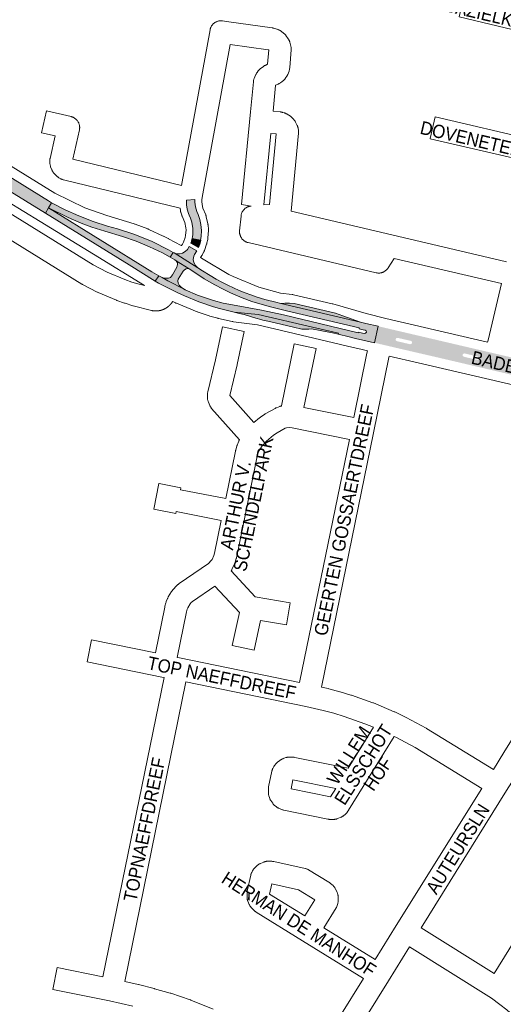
# Paper-space layout 'Layout1' of a CAD drawing. Header units: metres. Extents: x 123097 to 144122, y 392739 to 407589.
# Tile 222 of 510: x 130088 to 130369, y 398227 to 398801. Entities that reach past the tile are written whole.
import ezdxf
from ezdxf.enums import TextEntityAlignment as Align

# ---------------------------------------------------------------- set-up
doc = ezdxf.new("R2010")
doc.units = ezdxf.units.M
doc.header["$MEASUREMENT"] = 0
for name, color, linetype, lineweight in [('gs-anno-wegen algemeen tekst', 7, 'Continuous', 0), ('gs-knt-aanvullende hoofdweg', 7, 'Continuous', 0), ('gs-knt-wegen algemeen', 7, 'Continuous', 0), ('ir-ARC-asfalt-hoofdwegen-te inspecteren', 5, 'Continuous', 0)]:
    doc.layers.add(name, color=color, linetype=linetype, lineweight=lineweight)
doc.styles.add('Style-Arial', font='arial.ttf')

psp = doc.layouts.get("Layout1")

# ---------------------------------------------------------------- hatches: boundary and pattern name
at = {"layer": 'ir-ARC-asfalt-hoofdwegen-te inspecteren', "linetype": 'Continuous', "lineweight": 13}
for points in [[(130104.412, 398691.233), (130106.232, 398694.321), (130104.37, 398695.38), (130065.352, 398719.481), (130063.46, 398716.488), (130061.568, 398713.496), (130063.284, 398712.467), (130064.99, 398711.42), (130102.642, 398688.231)], [(130192.917, 398672.404), (130193.286, 398674.558), (130193.517, 398678.04), (130193.252, 398681.52), (130192.622, 398684.49), (130191.63, 398687.36), (130190.84, 398689.151), (130190.001, 398691.808), (130189.71, 398694.58), (130189.701, 398696.087), (130184.742, 398695.762), (130184.774, 398693.113), (130185.182, 398690.495), (130185.957, 398687.962), (130186.31, 398687.11), (130187.151, 398685.288), (130187.582, 398684.095), (130187.937, 398682.878), (130188.519, 398679.294), (130188.439, 398675.664), (130188.322, 398674.52), (130188.13, 398673.39)], [(130166.615, 398648.637), (130168.606, 398651.754), (130164.616, 398654.068), (130104.412, 398691.233), (130102.642, 398688.231), (130151.469, 398658.159)], [(130175.224, 398662.608), (130177.03, 398665.361), (130174.379, 398666.829), (130164.729, 398671.605), (130154.769, 398675.698), (130144.55, 398679.09), (130138.744, 398680.692), (130130.34, 398683.403), (130122.102, 398686.586), (130114.058, 398690.229), (130106.232, 398694.321), (130104.412, 398691.233), (130115.895, 398685.636), (130123.381, 398682.342), (130129.673, 398679.952), (130137.159, 398677.641), (130147.446, 398674.666), (130155.397, 398671.877), (130163.322, 398668.65), (130170.779, 398665.134)], [(130193.141, 398672.358), (130192.917, 398672.404), (130188.13, 398673.39), (130187.802, 398672.062), (130187.666, 398671.655), (130187.371, 398670.769), (130191.828, 398668.182), (130192.226, 398669.092), (130192.568, 398670.03)], [(130178.965, 398664.56), (130178.32, 398664.741), (130177.698, 398664.991), (130191.408, 398656.311), (130189.972, 398657.638), (130189.039, 398659.356), (130188.709, 398661.283), (130189.017, 398663.214), (130189.407, 398664.103), (130190.787, 398666.292), (130186.45, 398668.822), (130185.357, 398667.108), (130184.125, 398665.768), (130182.553, 398664.85), (130180.781, 398664.435)], [(130247.638, 398635.436), (130244.875, 398635.792), (130242.093, 398635.655), (130240.532, 398635.527), (130238.977, 398635.706), (130286.274, 398624.664), (130275.901, 398628.382), (130271.709, 398629.802), (130271.569, 398629.835)], [(130212.508, 398630.408), (130215.499, 398629.76), (130218.501, 398629.163), (130225.142, 398627.065), (130228.168, 398626.186), (130229.365, 398625.897), (130233.21, 398624.969), (130247.156, 398621.665), (130252.058, 398620.527), (130252.215, 398620.491), (130254.22, 398620.505), (130256.066, 398620.633), (130257.632, 398620.679), (130263.743, 398619.662), (130269.799, 398618.355), (130273.272, 398617.569), (130273.334, 398618.131), (130258.308, 398621.743), (130226.504, 398629.074)]]:
    psp.add_hatch(color=5, dxfattribs=at).paths.add_polyline_path(points, flags=0)
at = {"layer": 'ir-ARC-asfalt-hoofdwegen-te inspecteren', "linetype": 'Continuous', "lineweight": 13, "extrusion": (0, 0, -1)}
for points in [[(-130212.508, 398630.408), (-130226.504, 398629.074), (-130258.308, 398621.743), (-130273.334, 398618.131), (-130273.272, 398617.569), (-130279.522, 398616.095), (-130283.347, 398615.209), (-130294.281, 398612.645), (-130296.539, 398622.272), (-130289.344, 398623.95), (-130286.274, 398624.664), (-130238.977, 398635.706), (-130237.581, 398636.083), (-130230.55, 398637.86), (-130228.528, 398638.443), (-130225.482, 398639.412), (-130222.242, 398640.545), (-130219.034, 398641.763), (-130215.564, 398643.18), (-130212.129, 398644.681), (-130208.947, 398646.183), (-130205.796, 398647.749), (-130202.057, 398649.74), (-130198.595, 398651.765), (-130194.12, 398654.551), (-130191.408, 398656.311), (-130177.698, 398664.991), (-130177.03, 398665.361), (-130175.224, 398662.608), (-130177.936, 398661.067), (-130178.854, 398660.481), (-130186.371, 398655.681), (-130187.878, 398654.719), (-130195.178, 398649.938), (-130201.244, 398646.392), (-130205.731, 398644.028), (-130210.483, 398641.744), (-130217.319, 398638.902), (-130222.854, 398636.79), (-130227.447, 398635.289), (-130233.672, 398633.563), (-130243.163, 398631.159), (-130285.485, 398621.311), (-130285.357, 398620.77), (-130287.811, 398620.188), (-130288.873, 398619.936), (-130289.514, 398619.511), (-130289.652, 398618.755), (-130289.202, 398618.131), (-130288.441, 398618.023), (-130287.33, 398618.288), (-130284.877, 398618.874), (-130284.79, 398618.507), (-130241.245, 398628.835), (-130228.555, 398631.73), (-130213.768, 398634.28), (-130206.255, 398635.714), (-130200.494, 398637.282), (-130191.256, 398640.442), (-130184.118, 398643.477), (-130183.823, 398643.603), (-130173.867, 398648.703), (-130170.576, 398650.612), (-130168.606, 398651.754), (-130166.615, 398648.637), (-130168.514, 398647.446), (-130169.595, 398646.817), (-130179.723, 398641.702), (-130183.576, 398639.904), (-130191.948, 398636.475), (-130200.528, 398633.608), (-130203.981, 398632.568)], [(-130184.118, 398643.477), (-130181.852, 398644.931), (-130180.63, 398646.233), (-130179.967, 398647.454), (-130179.807, 398648.756), (-130180.02, 398649.739), (-130182.807, 398654.307), (-130183.657, 398655.21), (-130184.639, 398655.768), (-130185.435, 398655.927), (-130186.371, 398655.681), (-130178.854, 398660.481), (-130179.489, 398659.274), (-130179.595, 398658.238), (-130179.276, 398656.804), (-130176.595, 398652.262), (-130175.56, 398650.775), (-130174.232, 398650.217), (-130172.056, 398650.217), (-130170.576, 398650.612), (-130173.867, 398648.703), (-130183.823, 398643.603)]]:
    psp.add_hatch(color=5, dxfattribs=at).paths.add_polyline_path(points, flags=0)
at = {"layer": 'ir-ARC-asfalt-hoofdwegen-te inspecteren', "linetype": 'Continuous', "lineweight": 13}
h = psp.add_hatch(color=5, dxfattribs=at)
h.paths.add_polyline_path([(130376.58, 398593.422), (130373.368, 398594.176), (130364.298, 398596.3), (130362.044, 398596.837), (130333.343, 398603.549), (130326.577, 398605.119), (130309.415, 398609.095), (130294.281, 398612.645), (130296.539, 398622.272), (130303.052, 398620.73), (130352.121, 398609.234), (130380.11, 398602.687), (130377.546, 398599.273), (130375.178, 398599.825), (130373.758, 398600.192), (130373.013, 398600.008), (130372.609, 398599.355), (130372.777, 398598.607), (130373.421, 398598.189), (130374.761, 398597.888), (130377.127, 398597.336)])
h.paths.add_polyline_path([(130315.044, 398611.778), (130307.441, 398613.545), (130306.805, 398613.975), (130306.664, 398614.73), (130307.103, 398615.36), (130307.86, 398615.49), (130315.55, 398613.718), (130316.145, 398613.251), (130316.244, 398612.501), (130315.791, 398611.895)], flags=16)
h.paths.add_polyline_path([(130354.186, 398602.629), (130346.389, 398604.48), (130345.779, 398604.942), (130345.682, 398605.701), (130346.156, 398606.301), (130346.917, 398606.382), (130354.598, 398604.575), (130355.252, 398604.153), (130355.402, 398603.388), (130354.955, 398602.75)], flags=16)

# ---------------------------------------------------------------- linework, layer by layer
at = {"layer": 'gs-knt-aanvullende hoofdweg', "color": 7, "linetype": 'Continuous', "flags": 128}
for points in [[(130023.817, 398752.23), (130046.751, 398737.703), (130069.204, 398723.858), (130108.134, 398699.827), (130125.668, 398691.391), (130138.44, 398686.875)], [(130023.817, 398752.23), (130046.751, 398737.703), (130069.204, 398723.858), (130108.134, 398699.827), (130125.668, 398691.391), (130138.44, 398686.875)], [(130176.788, 398636.786), (130176.485, 398636.324), (130176.427, 398636.238), (130176.368, 398636.152), (130176.309, 398636.067), (130176.249, 398635.982), (130176.188, 398635.897), (130176.126, 398635.813), (130176.064, 398635.731), (130176.001, 398635.648), (130175.937, 398635.566), (130175.872, 398635.484), (130175.807, 398635.404), (130175.741, 398635.323), (130175.674, 398635.243), (130175.606, 398635.164), (130175.538, 398635.086), (130175.469, 398635.008), (130175.399, 398634.931), (130175.329, 398634.854), (130175.258, 398634.778), (130175.186, 398634.703), (130175.113, 398634.628), (130175.04, 398634.554), (130174.967, 398634.481), (130174.892, 398634.408), (130174.817, 398634.336), (130174.741, 398634.264), (130174.665, 398634.194), (130174.588, 398634.124), (130174.51, 398634.055), (130174.432, 398633.986), (130174.354, 398633.919), (130174.274, 398633.852), (130174.194, 398633.785), (130174.113, 398633.719), (130174.032, 398633.655), (130173.95, 398633.59), (130173.867, 398633.527), (130173.784, 398633.464), (130173.701, 398633.402), (130173.617, 398633.341), (130173.532, 398633.281), (130173.447, 398633.221), (130173.362, 398633.162), (130173.275, 398633.104), (130173.188, 398633.047), (130173.1, 398632.99), (130173.013, 398632.935), (130172.925, 398632.879), (130172.836, 398632.825), (130172.746, 398632.772), (130172.657, 398632.72), (130172.567, 398632.668), (130172.476, 398632.617), (130172.384, 398632.566), (130172.293, 398632.517), (130172.201, 398632.469), (130172.108, 398632.421), (130172.015, 398632.374), (130171.923, 398632.329), (130171.829, 398632.284), (130171.734, 398632.239), (130171.639, 398632.196), (130171.545, 398632.154), (130171.45, 398632.112), (130171.354, 398632.071), (130171.257, 398632.031), (130171.162, 398631.992), (130171.065, 398631.954), (130170.967, 398631.916), (130170.87, 398631.88), (130170.773, 398631.845), (130170.674, 398631.81), (130170.576, 398631.776), (130170.477, 398631.743), (130170.379, 398631.711), (130170.279, 398631.68), (130170.179, 398631.65), (130170.079, 398631.62), (130169.98, 398631.592), (130169.879, 398631.565), (130169.778, 398631.538), (130169.677, 398631.512), (130169.577, 398631.488), (130169.476, 398631.464), (130169.374, 398631.441), (130169.272, 398631.419), (130169.171, 398631.398), (130169.069, 398631.377), (130168.966, 398631.358), (130168.863, 398631.34), (130168.762, 398631.323), (130168.659, 398631.306), (130168.556, 398631.29), (130168.452, 398631.276), (130168.35, 398631.262), (130168.246, 398631.249), (130168.143, 398631.238), (130168.039, 398631.227), (130167.936, 398631.217), (130167.833, 398631.208), (130167.729, 398631.2), (130167.624, 398631.192), (130167.521, 398631.186), (130167.417, 398631.181), (130167.313, 398631.177), (130167.209, 398631.173), (130167.106, 398631.171), (130167.001, 398631.169), (130166.897, 398631.169), (130166.793, 398631.169), (130166.69, 398631.17), (130166.585, 398631.173), (130166.481, 398631.176), (130166.377, 398631.18), (130166.274, 398631.185), (130166.17, 398631.191), (130166.066, 398631.198), (130165.962, 398631.206), (130165.859, 398631.215), (130165.755, 398631.224), (130165.651, 398631.235), (130165.548, 398631.247), (130165.445, 398631.259), (130165.342, 398631.273), (130165.238, 398631.287), (130165.135, 398631.303), (130165.033, 398631.319), (130164.752, 398631.371), (130164.474, 398631.435), (130153.804, 398634.154), (130153.643, 398634.197), (130153.484, 398634.244), (130148.999, 398635.634), (130148.735, 398635.722), (130144.312, 398637.303), (130144.14, 398637.367), (130143.97, 398637.436), (130133.256, 398641.962), (130133.017, 398642.069), (130132.782, 398642.186), (130124.224, 398646.645), (130124.013, 398646.76), (130123.806, 398646.883), (129976.505, 398738.086)], [(130011.73, 398731.589), (130130.455, 398658.08), (130138.565, 398653.854), (130148.867, 398649.501), (130152.986, 398648.029), (130157.179, 398646.729), (130160.246, 398645.948)], [(130160.246, 398645.948), (130130.607, 398664.215), (130099.586, 398683.339), (130080.58, 398695.056), (130061.266, 398706.964), (130046.434, 398715.317), (130046.421, 398715.323), (130032.301, 398721.944), (130032.255, 398721.966), (130013.704, 398730.816), (130013.694, 398730.82), (130011.73, 398731.589)], [(130138.44, 398686.875), (130154.407, 398681.948), (130154.62, 398681.879), (130154.832, 398681.803), (130162.212, 398679.031)], [(130162.212, 398679.031), (130162.257, 398679.014), (130162.481, 398678.924), (130162.503, 398678.914), (130162.584, 398678.88), (130162.669, 398678.841), (130162.746, 398678.806), (130162.79, 398678.786), (130162.906, 398678.732)], [(130162.212, 398679.031), (130162.257, 398679.014), (130162.481, 398678.924), (130162.503, 398678.914), (130162.584, 398678.88), (130162.669, 398678.841), (130162.746, 398678.806), (130162.79, 398678.786), (130162.906, 398678.732)], [(130162.906, 398678.732), (130171.254, 398674.839), (130171.429, 398674.755), (130174.131, 398673.408), (130174.261, 398673.343), (130174.417, 398673.264), (130181.781, 398669.378), (130181.959, 398669.28)], [(130181.959, 398669.28), (130181.993, 398669.261)], [(130181.959, 398669.28), (130181.993, 398669.261)], [(130193.014, 398662.328), (130194.589, 398661.347)], [(130194.589, 398661.347), (130209.554, 398652.467)], [(130194.589, 398661.347), (130209.554, 398652.467)], [(130209.554, 398652.467), (130212.081, 398651.195)], [(130212.081, 398651.195), (130226.948, 398645.124), (130239.487, 398641.605), (130246.331, 398640.75), (130246.722, 398640.691), (130247.108, 398640.611), (130269.654, 398635.348), (130270.032, 398635.25), (130289.561, 398629.606)], [(130212.081, 398651.195), (130226.948, 398645.124), (130239.487, 398641.605), (130246.331, 398640.75), (130246.722, 398640.691), (130247.108, 398640.611), (130269.654, 398635.348), (130270.032, 398635.25), (130289.561, 398629.606)], [(130290.212, 398607.889), (130286.351, 398608.798), (130286.3, 398608.81), (130281.944, 398609.868), (130240.123, 398619.808), (130240.118, 398619.809), (130226.185, 398623.005), (130212.134, 398624.902), (130211.814, 398624.952), (130211.496, 398625.016), (130203.476, 398626.813), (130203.274, 398626.861), (130203.073, 398626.915), (130198.466, 398628.219), (130198.114, 398628.328), (130191.514, 398630.551), (130191.285, 398630.632), (130191.059, 398630.721), (130178.995, 398635.674), (130178.687, 398635.808), (130178.385, 398635.957), (130176.788, 398636.786)], [(130289.561, 398629.606), (130300.991, 398626.871)], [(130300.991, 398626.871), (130301.004, 398626.868)], [(130300.991, 398626.871), (130301.004, 398626.868)], [(130301.004, 398626.868), (130360.248, 398613.022)], [(130442.384, 398572.324), (130440.007, 398572.88), (130319.806, 398600.964), (130319.766, 398600.973), (130302.941, 398604.894), (130302.926, 398604.897), (130302.891, 398604.906)]]:
    psp.add_lwpolyline(points, dxfattribs=at)
at = {"layer": 'gs-knt-wegen algemeen', "color": 7, "linetype": 'Continuous', "flags": 128}
for points in [[(130401.35, 398788.986), (130343.605, 398802.618, -0.3685916), (130343.598, 398802.629), (130346.585, 398815.283, -0.3848796), (130346.597, 398815.29), (130404.308, 398801.665)], [(130368.273, 398647.137), (130305.864, 398661.814), (130302.285, 398656.264), (130302.112, 398656.009), (130301.927, 398655.763), (130301.731, 398655.526), (130301.524, 398655.298), (130301.307, 398655.081), (130301.079, 398654.874), (130300.842, 398654.678), (130300.595, 398654.493), (130300.341, 398654.32), (130300.078, 398654.16), (130299.808, 398654.012), (130299.532, 398653.877), (130299.249, 398653.755), (130298.961, 398653.646), (130298.668, 398653.552), (130298.371, 398653.471), (130298.071, 398653.404), (130297.768, 398653.352), (130297.462, 398653.314), (130297.155, 398653.291), (130296.848, 398653.282), (130296.54, 398653.288), (130296.233, 398653.308), (130295.927, 398653.343), (130295.623, 398653.392), (130295.322, 398653.455), (130220.739, 398671.015), (130220.438, 398671.094), (130220.14, 398671.187), (130219.848, 398671.294), (130219.56, 398671.415), (130219.279, 398671.55), (130219.005, 398671.697), (130218.738, 398671.858), (130218.479, 398672.032), (130218.229, 398672.217), (130217.988, 398672.415), (130217.757, 398672.623), (130217.535, 398672.843), (130217.325, 398673.073), (130217.126, 398673.312), (130216.939, 398673.561), (130216.763, 398673.819), (130216.6, 398674.084), (130216.451, 398674.358), (130216.314, 398674.638), (130216.191, 398674.924), (130216.082, 398675.216), (130215.986, 398675.512), (130215.905, 398675.813), (130215.839, 398676.118), (130215.787, 398676.425), (130215.75, 398676.734), (130215.728, 398677.045), (130215.721, 398677.357), (130215.729, 398677.668), (130215.751, 398677.979), (130216.579, 398686.537), (130216.617, 398686.845), (130216.669, 398687.152), (130216.735, 398687.455), (130216.816, 398687.755), (130216.911, 398688.051), (130217.02, 398688.342), (130217.143, 398688.628), (130217.28, 398688.907), (130217.429, 398689.179), (130217.592, 398689.444), (130217.767, 398689.701), (130217.954, 398689.949), (130218.152, 398690.188), (130218.362, 398690.418), (130218.583, 398690.637), (130218.813, 398690.845), (130219.054, 398691.042), (130219.303, 398691.227), (130219.561, 398691.401), (130219.827, 398691.561), (130220.101, 398691.709), (130220.381, 398691.844), (130220.667, 398691.965), (130220.959, 398692.072), (130221.255, 398692.165), (130221.556, 398692.244), (130221.86, 398692.309), (130222.166, 398692.359), (130222.398, 398692.385), (130216.796, 398693.191, -0.3625359), (130216.789, 398693.201), (130222.143, 398747.328), (130223.782, 398764.823), (130223.82, 398765.14), (130223.873, 398765.453), (130223.941, 398765.764), (130224.024, 398766.072), (130224.122, 398766.375), (130224.235, 398766.672), (130225.091, 398768.773), (130225.205, 398769.035), (130225.329, 398769.291), (130225.465, 398769.542), (130225.612, 398769.786), (130225.769, 398770.024), (130225.936, 398770.255), (130226.625, 398771.162), (130226.803, 398771.386), (130226.99, 398771.601), (130227.187, 398771.808), (130227.392, 398772.006), (130227.606, 398772.196), (130227.828, 398772.375), (130229.624, 398773.763), (130229.851, 398773.93), (130230.084, 398774.088), (130230.324, 398774.235), (130230.571, 398774.372), (130230.823, 398774.497), (130231.08, 398774.612), (130232.041, 398775.017), (130232.732, 398783.387), (130232.714, 398783.4), (130232.359, 398783.505), (130210.204, 398786.607)], [(130181.058, 398691.204), (130113.178, 398707.615), (130112.905, 398707.688), (130112.635, 398707.772), (130112.369, 398707.868), (130112.108, 398707.975), (130111.851, 398708.093), (130111.6, 398708.223), (130110.722, 398708.7), (130110.48, 398708.838), (130110.243, 398708.987), (130110.013, 398709.146), (130109.79, 398709.315), (130109.575, 398709.493), (130109.367, 398709.68), (130109.168, 398709.876), (130107.781, 398711.299), (130107.584, 398711.511), (130107.396, 398711.731), (130107.219, 398711.959), (130107.052, 398712.194), (130106.895, 398712.437), (130106.749, 398712.687), (130106.615, 398712.943), (130106.492, 398713.205), (130106.38, 398713.472), (130105.656, 398715.323), (130105.56, 398715.585), (130105.475, 398715.852), (130105.402, 398716.121), (130105.34, 398716.394), (130105.29, 398716.669), (130105.252, 398716.946), (130105.226, 398717.224), (130105.154, 398718.221), (130105.14, 398718.495), (130105.138, 398718.769), (130105.147, 398719.043), (130105.167, 398719.316), (130105.199, 398719.589), (130105.243, 398719.859), (130105.298, 398720.128), (130108.282, 398733.303), (130100.393, 398735.131, -0.3687976), (130100.386, 398735.142), (130103.321, 398747.808, -0.3849437), (130103.332, 398747.815), (130117.532, 398744.525), (130117.84, 398744.446), (130118.144, 398744.351), (130118.443, 398744.242), (130118.737, 398744.118), (130119.024, 398743.98), (130119.304, 398743.828), (130119.576, 398743.663), (130119.84, 398743.485), (130120.095, 398743.293), (130120.34, 398743.09), (130120.575, 398742.875), (130120.799, 398742.649), (130121.012, 398742.411), (130121.213, 398742.164), (130121.401, 398741.908), (130121.577, 398741.642), (130121.74, 398741.368), (130121.889, 398741.087), (130122.024, 398740.798), (130122.144, 398740.503), (130122.251, 398740.203), (130122.342, 398739.898), (130122.418, 398739.589), (130122.48, 398739.276), (130122.525, 398738.961), (130122.556, 398738.644), (130122.57, 398738.326), (130122.57, 398738.007), (130122.553, 398737.689), (130122.521, 398737.372), (130122.474, 398737.057), (130122.411, 398736.745), (130118.553, 398719.711), (130181.931, 398704.387)], [(130384.858, 398718.067), (130326.736, 398731.65, -0.3687034), (130326.729, 398731.661), (130329.688, 398744.321, -0.3849154), (130329.699, 398744.328), (130387.813, 398730.747)], [(130166.691, 398431.71), (130172.155, 398458.519), (130172.2, 398458.721), (130172.25, 398458.92), (130172.814, 398461.004), (130172.886, 398461.249), (130172.968, 398461.492), (130173.058, 398461.732), (130173.747, 398463.442), (130173.85, 398463.686), (130173.964, 398463.925), (130174.087, 398464.159), (130174.22, 398464.388), (130176.129, 398467.535), (130176.27, 398467.758), (130176.421, 398467.975), (130176.58, 398468.186), (130176.747, 398468.39), (130177.945, 398469.791), (130178.102, 398469.968), (130178.266, 398470.139), (130178.435, 398470.304), (130179.778, 398471.566), (130179.963, 398471.733), (130180.154, 398471.893), (130180.351, 398472.046), (130180.554, 398472.191), (130197.578, 398483.866), (130199.281, 398485.651), (130199.721, 398486.295), (130200.816, 398488.64), (130201.181, 398489.988), (130205.048, 398508.982), (130178.807, 398514.166), (130178.586, 398513.05, -0.3557038), (130178.576, 398513.043), (130165.821, 398515.563, -0.3706157), (130165.813, 398515.574), (130168.786, 398530.62, -0.3856254), (130168.797, 398530.627), (130181.551, 398528.108, -0.3706278), (130181.559, 398528.097), (130181.33, 398526.939), (130207.652, 398521.739), (130213.327, 398549.454), (130213.394, 398549.745), (130213.474, 398550.033), (130214.196, 398552.42), (130214.276, 398552.668), (130214.367, 398552.913), (130215.278, 398555.235), (130215.381, 398555.481), (130215.493, 398555.722), (130215.615, 398555.958), (130199.464, 398574.344), (130199.27, 398574.575), (130199.088, 398574.814), (130198.916, 398575.062), (130198.756, 398575.318), (130198.609, 398575.581), (130198.473, 398575.85), (130198.35, 398576.125), (130197.564, 398578.003), (130197.449, 398578.299), (130197.347, 398578.601), (130197.261, 398578.907), (130197.19, 398579.217), (130197.134, 398579.531), (130197.094, 398579.846), (130197.069, 398580.164), (130197.059, 398580.482), (130197.048, 398582.517), (130197.054, 398582.825), (130197.074, 398583.132), (130197.109, 398583.438), (130197.158, 398583.742), (130197.221, 398584.043), (130201.623, 398602.747), (130205.737, 398621.904, -0.3852404), (130205.749, 398621.911), (130218.46, 398619.18, -0.3696569), (130218.467, 398619.17), (130214.339, 398599.951), (130214.311, 398599.827), (130210.106, 398581.957)], [(130210.106, 398581.957), (130224.091, 398566.037), (130227.418, 398568.853), (130227.663, 398569.05), (130227.917, 398569.235), (130230.469, 398571.003), (130230.731, 398571.176), (130231.002, 398571.336), (130236.421, 398574.362), (130236.636, 398574.477), (130236.855, 398574.583), (130237.078, 398574.682), (130237.304, 398574.772), (130239.142, 398575.463), (130239.404, 398575.555), (130239.67, 398575.636), (130239.939, 398575.705), (130240.146, 398575.749), (130247.573, 398611.945, -0.3854447), (130247.585, 398611.952), (130260.32, 398609.339, -0.3701842), (130260.327, 398609.328), (130253.271, 398574.939), (130282.297, 398569.029)], [(130279.693, 398556.273), (130246.38, 398563.055), (130244.915, 398563.276), (130244.785, 398563.282), (130243.071, 398563.03), (130242.343, 398562.756), (130237.625, 398560.122), (130235.59, 398558.712), (130231.371, 398555.141), (130228.888, 398552.509), (130227.154, 398549.855), (130226.582, 398548.4), (130226.023, 398546.549), (130219.111, 398512.798), (130213.898, 398487.188), (130213.854, 398486.986), (130213.803, 398486.786), (130213.237, 398484.695), (130213.158, 398484.426), (130213.067, 398484.16), (130212.965, 398483.899), (130212.852, 398483.642), (130211.295, 398480.307), (130211.178, 398480.07), (130211.052, 398479.837), (130210.916, 398479.61), (130210.886, 398479.564), (130224.861, 398464.493), (130245.212, 398460.978, -0.3716996), (130245.219, 398460.967), (130243.006, 398448.156, -0.3716976), (130242.996, 398448.148), (130227.989, 398450.74), (130224.179, 398433.356, -0.3542498), (130224.169, 398433.349), (130211.468, 398436.132, -0.3694289), (130211.461, 398436.143), (130215.653, 398455.275), (130201.369, 398470.679), (130188.33, 398461.736), (130187.61, 398461.059), (130186.987, 398460.33), (130185.627, 398458.09), (130185.281, 398457.229), (130184.872, 398455.717), (130179.449, 398429.115)], [(130153.599, 398225.698), (130139.857, 398228.876), (130106.848, 398235.447, -0.3705327), (130106.841, 398235.458), (130109.38, 398248.21, -0.3855899), (130109.391, 398248.217), (130136.142, 398242.891), (130171.733, 398417.391), (130170.48, 398417.644), (130170.462, 398417.647), (130126.938, 398426.563, -0.3702037), (130126.931, 398426.573), (130129.54, 398439.311, -0.3854547), (130129.551, 398439.318), (130166.691, 398431.71)], [(130364.027, 398244.793), (130394.743, 398294.406, -0.3913782), (130394.757, 398294.408), (130405.807, 398287.566), (130405.81, 398287.564, -0.406517), (130405.813, 398287.551), (130405.811, 398287.548), (130374.821, 398237.494)]]:
    psp.add_lwpolyline(points, format="xyb", dxfattribs=at)
for points in [[(130181.931, 398704.387), (130198.519, 398795.091), (130198.582, 398795.396), (130198.66, 398795.697), (130198.752, 398795.994), (130198.858, 398796.286), (130198.978, 398796.573), (130199.112, 398796.854), (130199.259, 398797.128), (130199.418, 398797.395), (130199.591, 398797.654), (130199.775, 398797.905), (130199.971, 398798.146), (130200.179, 398798.378), (130200.397, 398798.599), (130200.626, 398798.81), (130200.864, 398799.01), (130201.112, 398799.198), (130201.368, 398799.374), (130201.633, 398799.537), (130201.905, 398799.688), (130202.184, 398799.826), (130202.469, 398799.95), (130202.76, 398800.06), (130203.055, 398800.156), (130203.355, 398800.238), (130203.659, 398800.306), (130203.965, 398800.359), (130204.274, 398800.398), (130204.584, 398800.421), (130204.895, 398800.43), (130205.206, 398800.424), (130205.516, 398800.403), (130205.825, 398800.367)], [(130205.825, 398800.367), (130208.144, 398800.042)], [(130208.144, 398800.042), (130208.147, 398800.042), (130208.15, 398800.042)], [(130208.144, 398800.042), (130208.147, 398800.042), (130208.15, 398800.042)], [(130208.15, 398800.042), (130234.641, 398796.332), (130234.878, 398796.294), (130235.113, 398796.248), (130235.347, 398796.193), (130235.578, 398796.13), (130237.414, 398795.589), (130237.701, 398795.497), (130237.983, 398795.392), (130238.26, 398795.274), (130238.532, 398795.143), (130238.797, 398795), (130239.055, 398794.845), (130239.305, 398794.679), (130241.165, 398793.378), (130241.396, 398793.209), (130241.618, 398793.03), (130241.833, 398792.842), (130242.039, 398792.645), (130242.236, 398792.438), (130242.424, 398792.224), (130242.603, 398792.001), (130242.771, 398791.771), (130244.07, 398789.91), (130244.229, 398789.673), (130244.376, 398789.429), (130244.513, 398789.178), (130244.639, 398788.922), (130244.753, 398788.661), (130244.856, 398788.394), (130244.947, 398788.124), (130245.026, 398787.85), (130245.607, 398785.655), (130245.681, 398785.347), (130245.739, 398785.035), (130245.783, 398784.721), (130245.811, 398784.405), (130245.823, 398784.088), (130245.82, 398783.77), (130245.802, 398783.454), (130244.96, 398773.252), (130244.954, 398773.185), (130244.808, 398772.125), (130244.568, 398771.082), (130244.236, 398770.064), (130243.814, 398769.08), (130243.307, 398768.138), (130242.718, 398767.244), (130242.052, 398766.406), (130241.314, 398765.631), (130240.51, 398764.925), (130239.646, 398764.293), (130238.729, 398763.741), (130238.538, 398763.64), (130238.343, 398763.547), (130238.145, 398763.46), (130236.913, 398762.941), (130236.71, 398762.784), (130236.656, 398762.651), (130235.248, 398747.627), (130239.457, 398747.267), (130239.734, 398747.238), (130240.01, 398747.196), (130240.284, 398747.143), (130240.556, 398747.078), (130240.824, 398747.001), (130241.87, 398746.678), (130242.152, 398746.584), (130242.429, 398746.477), (130242.702, 398746.357), (130242.968, 398746.226), (130243.228, 398746.082), (130243.482, 398745.926), (130245.313, 398744.743), (130245.559, 398744.576), (130245.797, 398744.398), (130246.026, 398744.21), (130246.247, 398744.011), (130246.458, 398743.802), (130246.66, 398743.584), (130247.384, 398742.764), (130247.575, 398742.537), (130247.756, 398742.301), (130247.926, 398742.057), (130248.085, 398741.806), (130248.232, 398741.548), (130248.367, 398741.284), (130249.314, 398739.321), (130249.437, 398739.05), (130249.548, 398738.774), (130249.646, 398738.493), (130249.731, 398738.208), (130249.803, 398737.919), (130249.861, 398737.628), (130250.052, 398736.55), (130250.097, 398736.261), (130250.128, 398735.97), (130250.147, 398735.678), (130250.152, 398735.385), (130250.144, 398735.092), (130250.123, 398734.801)], [(130210.204, 398786.607), (130193.871, 398697.3), (130193.708, 398695.963), (130193.689, 398694.893), (130194.078, 398692.111), (130194.395, 398691.067), (130196.006, 398687.175), (130196.108, 398686.912), (130196.199, 398686.646), (130196.278, 398686.375), (130196.345, 398686.101), (130197.26, 398681.996), (130197.32, 398681.693), (130197.366, 398681.388), (130197.397, 398681.081), (130197.559, 398678.981), (130197.575, 398678.672), (130197.577, 398678.362), (130197.564, 398678.053), (130197.288, 398673.856), (130197.26, 398673.547), (130197.218, 398673.24), (130197.161, 398672.935), (130196.725, 398670.875), (130196.661, 398670.602), (130196.585, 398670.332), (130196.498, 398670.065), (130195.239, 398666.481), (130195.133, 398666.2), (130195.014, 398665.924), (130194.882, 398665.654), (130193.999, 398663.942), (130193.87, 398663.704), (130193.731, 398663.471), (130193.014, 398662.328)], [(130233.974, 398734.668), (130229.858, 398693.059), (130233.121, 398693.352), (130237.008, 398734.409), (130233.974, 398734.668)], [(130250.123, 398734.801), (130245.818, 398689.319), (130245.854, 398689.303), (130304.373, 398675.54), (130371.245, 398659.813)], [(130181.993, 398669.261), (130182.553, 398670.155), (130183.105, 398671.223), (130184.074, 398673.983), (130184.327, 398675.175), (130184.541, 398678.443), (130184.451, 398679.617), (130183.76, 398682.717), (130182.243, 398686.381), (130182.129, 398686.678), (130182.029, 398686.98), (130181.472, 398688.815), (130181.403, 398689.059), (130181.343, 398689.306), (130181.294, 398689.554), (130181.254, 398689.805), (130181.058, 398691.204)], [(130360.248, 398613.022), (130360.517, 398614.169), (130368.273, 398647.137)], [(130282.297, 398569.029), (130289.956, 398606.632), (130290.212, 398607.889)], [(130302.891, 398604.906), (130302.714, 398604.034), (130293.755, 398560.047)], [(130363.674, 398363.79), (130369.77, 398373.583), (130405.384, 398431.182), (130407.179, 398434.261), (130408.75, 398437.314), (130410.664, 398441.727), (130412.048, 398445.489), (130413.607, 398451.018), (130438.578, 398556.28), (130442.384, 398572.324)], [(130293.755, 398560.047), (130263.424, 398411.814)], [(130250.696, 398414.559), (130279.693, 398556.273)], [(130179.449, 398429.115), (130180.718, 398428.859)], [(130180.718, 398428.859), (130250.696, 398414.559)], [(130293.793, 398388.373), (130288.81, 398390.474), (130276.68, 398394.741), (130270.595, 398396.577), (130264.438, 398398.232), (130254.396, 398400.514), (130184.492, 398414.799), (130148.872, 398240.154), (130156.616, 398238.364), (130156.781, 398238.323), (130166.018, 398235.931), (130166.15, 398235.896), (130175.334, 398233.311), (130175.493, 398233.264), (130175.65, 398233.213), (130186.973, 398229.395), (130187.134, 398229.338), (130187.292, 398229.278), (130200.438, 398224.066)], [(130263.424, 398411.814), (130267.448, 398410.9), (130267.695, 398410.839), (130274.071, 398409.125), (130274.261, 398409.071), (130280.582, 398407.164), (130280.863, 398407.072), (130293.318, 398402.69), (130293.503, 398402.622), (130293.686, 398402.548), (130305.852, 398397.419), (130306.127, 398397.295), (130312.496, 398394.255), (130312.767, 398394.118), (130324.401, 398387.884), (130324.568, 398387.792), (130324.732, 398387.694), (130363.674, 398363.79)], [(130305.793, 398383.027), (130287.72, 398353.741), (130279.248, 398340.012), (130279.119, 398339.812), (130278.983, 398339.616), (130278.84, 398339.426), (130278.165, 398338.561), (130277.992, 398338.348), (130277.81, 398338.143), (130277.619, 398337.946), (130277.421, 398337.757), (130277.214, 398337.576), (130276.449, 398336.935), (130276.232, 398336.761), (130276.008, 398336.597), (130275.777, 398336.442), (130275.54, 398336.297), (130275.296, 398336.162), (130275.047, 398336.038), (130274.793, 398335.925), (130272.961, 398335.154), (130272.692, 398335.047), (130272.417, 398334.953), (130272.139, 398334.871), (130271.858, 398334.801), (130271.574, 398334.744), (130271.287, 398334.7), (130270.999, 398334.668), (130270.71, 398334.65), (130270.42, 398334.644), (130268.432, 398334.649), (130268.171, 398334.655), (130267.912, 398334.671), (130267.653, 398334.698), (130267.395, 398334.735), (130267.139, 398334.782), (130241.596, 398340.024), (130241.304, 398340.091), (130241.015, 398340.171), (130240.731, 398340.265), (130240.451, 398340.371), (130238.755, 398341.061), (130238.473, 398341.184), (130238.197, 398341.32), (130237.927, 398341.469), (130237.665, 398341.631), (130237.411, 398341.805), (130237.165, 398341.99), (130236.382, 398342.612), (130236.167, 398342.79), (130235.96, 398342.977), (130235.761, 398343.173), (130235.57, 398343.377), (130235.389, 398343.589), (130235.217, 398343.809), (130235.054, 398344.036), (130233.932, 398345.676), (130233.78, 398345.91), (130233.637, 398346.15), (130233.505, 398346.396), (130233.384, 398346.647), (130233.273, 398346.903), (130233.174, 398347.164), (130233.086, 398347.429), (130232.791, 398348.383), (130232.714, 398348.651), (130232.649, 398348.922), (130232.595, 398349.196), (130232.554, 398349.472), (130232.524, 398349.749), (130232.506, 398350.027), (130232.5, 398350.306), (130232.5, 398352.294), (130232.506, 398352.565), (130232.523, 398352.836), (130232.551, 398353.106), (130232.59, 398353.374), (130232.641, 398353.64), (130234.555, 398362.695), (130234.62, 398362.973), (130234.697, 398363.247), (130234.786, 398363.517), (130234.886, 398363.784), (130234.999, 398364.045), (130235.122, 398364.302), (130235.575, 398365.192), (130235.699, 398365.423), (130235.831, 398365.649), (130235.973, 398365.869), (130236.123, 398366.083), (130236.282, 398366.291), (130236.904, 398367.074), (130237.083, 398367.288), (130237.27, 398367.495), (130237.466, 398367.694), (130237.671, 398367.884), (130237.883, 398368.065), (130238.103, 398368.237), (130238.331, 398368.399), (130239.973, 398369.519), (130240.206, 398369.671), (130240.446, 398369.813), (130240.692, 398369.945), (130240.943, 398370.065), (130241.199, 398370.176), (130241.459, 398370.275), (130241.724, 398370.362), (130242.678, 398370.656), (130242.946, 398370.733), (130243.218, 398370.798), (130243.492, 398370.851), (130243.769, 398370.892), (130244.047, 398370.922), (130244.325, 398370.939), (130244.605, 398370.945), (130246.593, 398370.942), (130246.853, 398370.936), (130247.113, 398370.92), (130247.372, 398370.894), (130247.63, 398370.857), (130247.886, 398370.81), (130279.028, 398364.448), (130293.793, 398388.373)], [(130356.798, 398352.735), (130318.083, 398376.498), (130306.751, 398382.57), (130305.793, 398383.027)], [(130245.702, 398352.473), (130268.722, 398347.748), (130271.745, 398352.647), (130246.815, 398357.74), (130245.702, 398352.473)], [(130377.396, 398361.197), (130371.31, 398351.42), (130321.532, 398271.322)], [(130294.805, 398252.939), (130307.043, 398272.672), (130307.045, 398272.676), (130356.798, 398352.735)], [(130287.943, 398241.874), (130252.497, 398263.832), (130225.424, 398280.603), (130225.225, 398280.731), (130225.031, 398280.866), (130224.843, 398281.008), (130223.991, 398281.674), (130223.781, 398281.845), (130223.579, 398282.024), (130223.384, 398282.212), (130223.198, 398282.408), (130223.019, 398282.611), (130222.376, 398283.375), (130222.201, 398283.593), (130222.035, 398283.817), (130221.879, 398284.049), (130221.734, 398284.287), (130221.598, 398284.531), (130221.473, 398284.781), (130221.359, 398285.036), (130220.586, 398286.868), (130220.48, 398287.137), (130220.385, 398287.411), (130220.303, 398287.689), (130220.233, 398287.97), (130220.176, 398288.253), (130220.131, 398288.539), (130220.099, 398288.827), (130220.08, 398289.116), (130220.074, 398289.405), (130220.076, 398291.394), (130220.082, 398291.666), (130220.099, 398291.937), (130220.128, 398292.208), (130220.168, 398292.477), (130220.219, 398292.744), (130222.201, 398302.045), (130222.27, 398302.334), (130222.351, 398302.62), (130222.446, 398302.903), (130222.554, 398303.18), (130222.674, 398303.452), (130222.806, 398303.719), (130223.272, 398304.603), (130223.407, 398304.847), (130223.552, 398305.085), (130223.708, 398305.317), (130223.873, 398305.541), (130224.048, 398305.759), (130224.232, 398305.969), (130224.425, 398306.17), (130225.829, 398307.577), (130226.038, 398307.778), (130226.256, 398307.969), (130226.482, 398308.15), (130226.716, 398308.321), (130226.958, 398308.481), (130227.206, 398308.631), (130227.461, 398308.769), (130227.722, 398308.896), (130227.988, 398309.011), (130229.83, 398309.759), (130230.1, 398309.861), (130230.374, 398309.952), (130230.652, 398310.03), (130230.933, 398310.096), (130231.217, 398310.15), (130231.503, 398310.191), (130231.79, 398310.219), (130232.079, 398310.234), (130232.367, 398310.236), (130234.355, 398310.209), (130234.619, 398310.2), (130234.882, 398310.181), (130235.144, 398310.151), (130235.405, 398310.11), (130235.664, 398310.058), (130253.918, 398306.043), (130254.216, 398305.97), (130254.51, 398305.883), (130254.799, 398305.783), (130255.084, 398305.668), (130255.363, 398305.541), (130255.636, 398305.4), (130255.901, 398305.247), (130267.791, 398298.017), (130268.057, 398297.846), (130268.315, 398297.662), (130268.563, 398297.466), (130268.802, 398297.258)], [(130233.183, 398291.112), (130253.809, 398278.335), (130259.616, 398287.75), (130250.064, 398293.559), (130250.06, 398293.561), (130234.438, 398296.997), (130233.183, 398291.112)], [(130268.802, 398297.258), (130270.176, 398296.001), (130270.403, 398295.783), (130270.619, 398295.555), (130270.824, 398295.316), (130271.017, 398295.067), (130271.198, 398294.81), (130271.366, 398294.544), (130271.521, 398294.27), (130271.663, 398293.99), (130272.515, 398292.194), (130272.633, 398291.93), (130272.74, 398291.661), (130272.834, 398291.387), (130272.916, 398291.109), (130272.986, 398290.828), (130273.043, 398290.544), (130273.088, 398290.258), (130273.119, 398289.97), (130273.138, 398289.681), (130273.223, 398287.695), (130273.229, 398287.416), (130273.223, 398287.136), (130273.205, 398286.857), (130273.175, 398286.579), (130273.133, 398286.302), (130273.079, 398286.027), (130273.013, 398285.756), (130272.758, 398284.789), (130272.683, 398284.526), (130272.596, 398284.266), (130272.499, 398284.01), (130272.391, 398283.758), (130272.272, 398283.511), (130272.144, 398283.269), (130272.005, 398283.033), (130264.877, 398271.478), (130294.805, 398252.939)], [(130321.532, 398271.322), (130364.027, 398244.793)], [(130314.665, 398260.26), (130302.44, 398240.547), (130258.636, 398169.913)], [(130444.479, 398153.652), (130379.345, 398216.485), (130371.471, 398223.535), (130367.472, 398226.737), (130362.464, 398230.42), (130314.665, 398260.26)], [(130246.663, 398175.311), (130287.943, 398241.874)]]:
    psp.add_lwpolyline(points, dxfattribs=at)
at = {"layer": 'ir-ARC-asfalt-hoofdwegen-te inspecteren', "color": 5, "linetype": 'Continuous', "lineweight": 13, "flags": 128}
for points in [[(130104.412, 398691.233), (130106.232, 398694.321), (130104.37, 398695.38), (130065.352, 398719.481), (130063.46, 398716.488), (130061.568, 398713.496), (130063.284, 398712.467), (130064.99, 398711.42), (130102.642, 398688.231)], [(130166.615, 398648.637), (130168.606, 398651.754), (130164.616, 398654.068), (130104.412, 398691.233), (130102.642, 398688.231), (130151.469, 398658.159)], [(130175.224, 398662.608), (130177.03, 398665.361), (130174.379, 398666.829), (130164.729, 398671.605), (130154.769, 398675.698), (130144.55, 398679.09), (130138.744, 398680.692), (130130.34, 398683.403), (130122.102, 398686.586), (130114.058, 398690.229), (130106.232, 398694.321), (130104.412, 398691.233), (130115.895, 398685.636), (130123.381, 398682.342), (130129.673, 398679.952), (130137.159, 398677.641), (130147.446, 398674.666), (130155.397, 398671.877), (130163.322, 398668.65), (130170.779, 398665.134)], [(130184.118, 398643.477), (130181.852, 398644.931), (130180.63, 398646.233), (130179.967, 398647.454), (130179.807, 398648.756), (130180.02, 398649.739), (130182.807, 398654.307), (130183.657, 398655.21), (130184.639, 398655.768), (130185.435, 398655.927), (130186.371, 398655.681), (130178.854, 398660.481), (130179.489, 398659.274), (130179.595, 398658.238), (130179.276, 398656.804), (130176.595, 398652.262), (130175.56, 398650.775), (130174.232, 398650.217), (130172.056, 398650.217), (130170.576, 398650.612), (130173.867, 398648.703), (130183.823, 398643.603)], [(130247.638, 398635.436), (130244.875, 398635.792), (130242.093, 398635.655), (130240.532, 398635.527), (130238.977, 398635.706), (130286.274, 398624.664), (130275.901, 398628.382), (130271.709, 398629.802), (130271.569, 398629.835)], [(130212.508, 398630.408), (130215.499, 398629.76), (130218.501, 398629.163), (130225.142, 398627.065), (130228.168, 398626.186), (130229.365, 398625.897), (130233.21, 398624.969), (130247.156, 398621.665), (130252.058, 398620.527), (130252.215, 398620.491), (130254.22, 398620.505), (130256.066, 398620.633), (130257.632, 398620.679), (130263.743, 398619.662), (130269.799, 398618.355), (130273.272, 398617.569), (130273.334, 398618.131), (130258.308, 398621.743), (130226.504, 398629.074)]]:
    psp.add_lwpolyline(points, close=True, dxfattribs=at)
at = {"layer": 'ir-ARC-asfalt-hoofdwegen-te inspecteren', "color": 5, "linetype": 'Continuous', "lineweight": 13}
for points in [[(130192.917, 398672.404), (130193.286, 398674.558), (130193.517, 398678.04), (130193.252, 398681.52), (130192.622, 398684.49), (130191.63, 398687.36), (130190.84, 398689.151), (130190.001, 398691.808), (130189.71, 398694.58), (130189.701, 398696.087), (130184.742, 398695.762), (130184.774, 398693.113), (130185.182, 398690.495), (130185.957, 398687.962), (130186.31, 398687.11), (130187.151, 398685.288), (130187.582, 398684.095), (130187.937, 398682.878), (130188.519, 398679.294), (130188.439, 398675.664), (130188.322, 398674.52), (130188.13, 398673.39)], [(130193.141, 398672.358), (130192.917, 398672.404), (130188.13, 398673.39), (130187.802, 398672.062), (130187.666, 398671.655), (130187.371, 398670.769), (130191.828, 398668.182), (130192.226, 398669.092), (130192.568, 398670.03)], [(130178.965, 398664.56), (130178.32, 398664.741), (130177.698, 398664.991), (130191.408, 398656.311), (130189.972, 398657.638), (130189.039, 398659.356), (130188.709, 398661.283), (130189.017, 398663.214), (130189.407, 398664.103), (130190.787, 398666.292), (130186.45, 398668.822), (130185.357, 398667.108), (130184.125, 398665.768), (130182.553, 398664.85), (130180.781, 398664.435)], [(130212.508, 398630.408), (130226.504, 398629.074), (130258.308, 398621.743), (130273.334, 398618.131), (130273.272, 398617.569), (130279.522, 398616.095), (130283.347, 398615.209), (130294.281, 398612.645), (130296.539, 398622.272), (130289.344, 398623.95), (130286.274, 398624.664), (130238.977, 398635.706), (130237.581, 398636.083), (130230.55, 398637.86), (130228.528, 398638.443), (130225.482, 398639.412), (130222.242, 398640.545), (130219.034, 398641.763), (130215.564, 398643.18), (130212.129, 398644.681), (130208.947, 398646.183), (130205.796, 398647.749), (130202.057, 398649.74), (130198.595, 398651.765), (130194.12, 398654.551), (130191.408, 398656.311), (130177.698, 398664.991), (130177.03, 398665.361), (130175.224, 398662.608), (130177.936, 398661.067), (130178.854, 398660.481), (130186.371, 398655.681), (130187.878, 398654.719), (130195.178, 398649.938), (130201.244, 398646.392), (130205.731, 398644.028), (130210.483, 398641.744), (130217.319, 398638.902), (130222.854, 398636.79), (130227.447, 398635.289), (130233.672, 398633.563), (130243.163, 398631.159), (130285.485, 398621.311), (130285.357, 398620.77), (130287.811, 398620.188), (130288.873, 398619.936), (130289.514, 398619.511), (130289.652, 398618.755), (130289.202, 398618.131), (130288.441, 398618.023), (130287.33, 398618.288), (130284.877, 398618.874), (130284.79, 398618.507), (130241.245, 398628.835), (130228.555, 398631.73), (130213.768, 398634.28), (130206.255, 398635.714), (130200.494, 398637.282), (130191.256, 398640.442), (130184.118, 398643.477), (130183.823, 398643.603), (130173.867, 398648.703), (130170.576, 398650.612), (130168.606, 398651.754), (130166.615, 398648.637), (130168.514, 398647.446), (130169.595, 398646.817), (130179.723, 398641.702), (130183.576, 398639.904), (130191.948, 398636.475), (130200.528, 398633.608), (130203.981, 398632.568)]]:
    psp.add_lwpolyline(points, close=True, dxfattribs=at)

# ---------------------------------------------------------------- texts
at = {"layer": 'gs-anno-wegen algemeen tekst', "color": 7, "style": 'Style-Arial', "width": 0.909091}
for s, rotation, p in [('BADENPOWELLLN', 346.63905, (130393.407, 398594.257)), ('GEERTEN GOSSAERTDREEF', 78.346261, (130276.691, 398509.296)), ('SCHENDELPARK', 78.422669, (130223.757, 398518.658)), ('ARTHUR V. ', 78.422669, (130213.663, 398519.212)), ('TOP NAEFFDREEF', 348.304589, (130205.395, 398417.173)), ('WILLEM', 57.521632, (130279.428, 398371.996)), ('ELSSCHOT', 57.521632, (130287.864, 398366.626)), ('HOF', 56.194672, (130296.3, 398361.256)), ('TOPNAEFFDREEF', 78.492331, (130160.303, 398328.775)), ('AUTEURSLN', 57.966031, (130342.864, 398317.452)), ('HERMAN DE MANHOF', 327.43035, (130250.319, 398273.509))]:
    psp.add_text(s, height=7.7, rotation=rotation, dxfattribs=at).set_placement(p, align=Align.MIDDLE_CENTER)
at = {"layer": 'gs-anno-wegen algemeen tekst', "color": 7, "char_height": 7.7, "attachment_point": 5, "line_spacing_factor": 0.6, "style": 'Style-Arial'}
for s, insert, rotation in [('\\H1x;\\W0.909091;BAZIELKRUIDHOF^J', (130376.837, 398800.143), 346.789664), ('\\H1x;\\W0.909091;DOVENETELHOF^J', (130360.154, 398729.208), 346.822858)]:
    psp.add_mtext(s, dxfattribs=dict(at, insert=insert, rotation=rotation))

doc.saveas('drawing.dxf')
